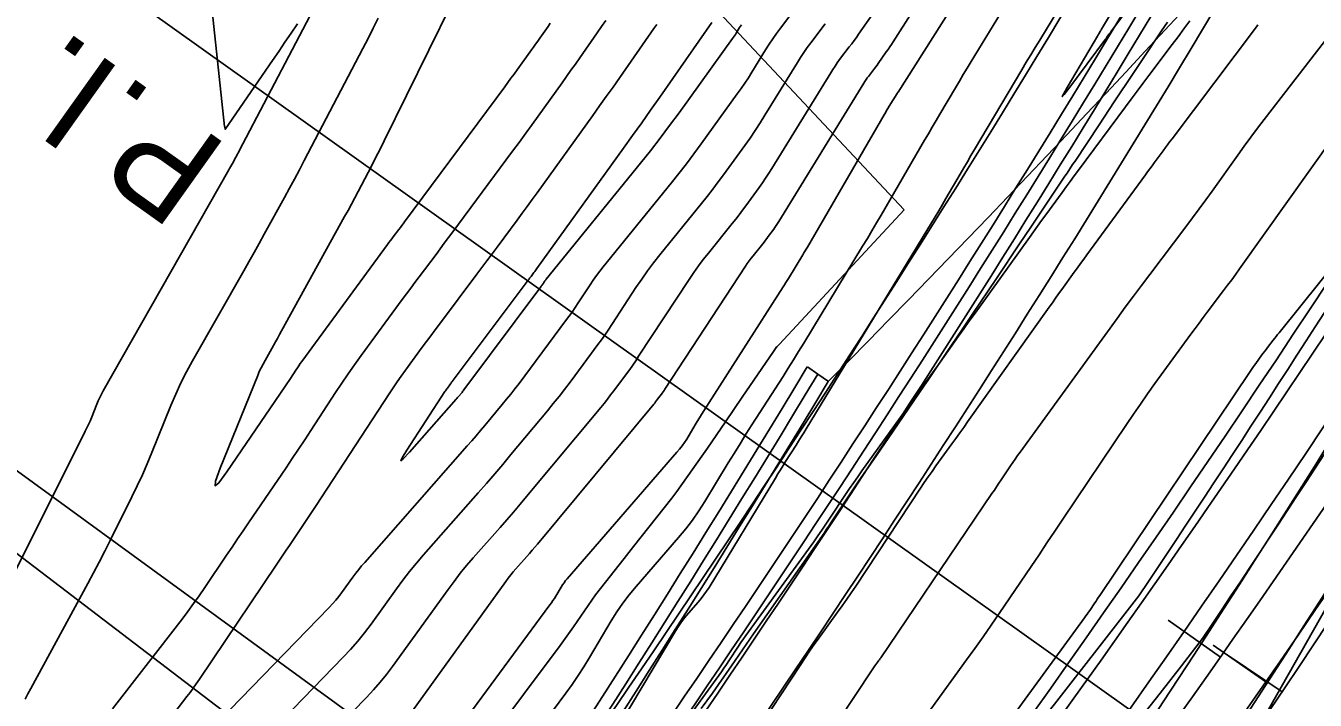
# Model space of a CAD drawing. Extents: x 658976 to 668721, y 639543 to 647196.
# Drawn here: x 662291.6 to 662392.5, y 643270.8 to 643323.6 of the extents above; entities that cross this region are included whole.
import ezdxf

# ---------------------------------------------------------------- set-up
doc = ezdxf.new("R2010")
doc.units = 0
for name, color, linetype in [('Ex_Major Contours', 7, 'Continuous'), ('Ex_Minor Contours', 7, 'Continuous'), ('R_Ramp 15 Degree_Min Ls', 7, 'Continuous'), ('R_Ramp 20 Degree Des Ls', 7, 'Continuous'), ('R_Ramp 20 Degree Des Ls Annot', 7, 'Continuous'), ('R_Ramp 20 Degree Existing Ramp', 7, 'Continuous'), ('R_Ramp 20 Degree_Min Ls', 7, 'Continuous')]:
    doc.layers.add(name, color=color, linetype=linetype)

msp = doc.modelspace()

# ---------------------------------------------------------------- linework, layer by layer
at = {"layer": 'Ex_Major Contours'}
for points in [[(662324.08, 643266.71), (662332.61, 643278.3), (662332.73, 643278.47), (662332.84, 643278.64), (662332.96, 643278.81), (662333.06, 643278.99), (662333.48, 643279.69), (662333.59, 643279.86), (662333.71, 643280.03), (662333.83, 643280.2), (662333.96, 643280.35), (662342.55, 643290.24), (662342.75, 643290.49), (662342.95, 643290.75), (662343.13, 643291.01), (662343.31, 643291.28), (662343.97, 643292.38), (662344.14, 643292.66), (662344.31, 643292.93), (662344.48, 643293.21), (662344.66, 643293.48), (662350.87, 643303.2), (662350.97, 643303.36), (662351.07, 643303.52), (662351.17, 643303.68), (662351.27, 643303.84), (662352.4, 643305.71), (662352.49, 643305.85), (662352.58, 643306), (662352.67, 643306.15), (662352.76, 643306.3), (662358.76, 643316.65), (662358.86, 643316.82), (662358.96, 643316.99), (662359.06, 643317.16), (662359.17, 643317.33), (662359.78, 643318.33), (662359.79, 643318.34), (662359.79, 643318.35), (662359.81, 643318.37), (662359.82, 643318.38), (662359.84, 643318.42), (662359.85, 643318.43), (662359.86, 643318.44), (662365.97, 643328.08)], [(662396.69, 643326.91), (662388.51, 643316.28), (662387.98, 643315.6), (662387.46, 643314.9), (662386.95, 643314.21), (662386.45, 643313.51), (662384.44, 643310.69), (662383.94, 643309.99), (662383.43, 643309.29), (662382.91, 643308.59), (662382.39, 643307.9), (662379.56, 643304.16), (662378.91, 643303.31), (662378.27, 643302.45), (662377.64, 643301.59), (662377.01, 643300.72), (662369.4, 643290.24), (662369.21, 643289.98), (662369.03, 643289.71), (662368.84, 643289.44), (662368.66, 643289.18), (662367.93, 643288.09), (662367.75, 643287.82), (662367.57, 643287.55), (662367.39, 643287.28), (662367.2, 643287.01), (662358.5, 643274.16), (662358.44, 643274.08), (662358.39, 643274), (662358.33, 643273.92), (662358.27, 643273.84), (662358.04, 643273.53), (662357.99, 643273.45), (662357.93, 643273.37), (662357.88, 643273.29), (662357.82, 643273.21), (662351.18, 643263.18)], [(662347.59, 643323.69), (662347.52, 643323.59), (662347.45, 643323.48), (662347.18, 643323.05), (662347.12, 643322.94), (662347.05, 643322.83), (662346.98, 643322.73), (662346.9, 643322.62), (662342.71, 643316.81), (662341.97, 643315.81), (662341.23, 643314.82), (662340.47, 643313.85), (662339.7, 643312.88), (662332.32, 643303.79), (662332.28, 643303.74), (662332.24, 643303.7), (662332.21, 643303.65), (662332.17, 643303.6), (662332.04, 643303.39), (662332, 643303.34), (662331.97, 643303.29), (662331.93, 643303.24), (662331.9, 643303.19), (662325.87, 643295.12), (662325.82, 643295.05), (662325.77, 643294.99), (662325.73, 643294.93), (662325.68, 643294.87), (662325.48, 643294.64), (662325.43, 643294.58), (662325.38, 643294.52), (662325.33, 643294.46), (662325.28, 643294.4), (662321.61, 643290.24), (662321.13, 643289.72), (662320.94, 643289.58), (662321.03, 643289.81), (662321.4, 643290.41), (662324.39, 643295), (662324.44, 643295.06), (662324.48, 643295.13), (662324.53, 643295.2), (662324.58, 643295.26), (662324.77, 643295.53), (662324.82, 643295.59), (662324.87, 643295.66), (662324.91, 643295.72), (662324.96, 643295.79), (662330.91, 643303.71), (662330.97, 643303.79), (662331.02, 643303.86), (662331.08, 643303.94), (662331.13, 643304.01), (662331.36, 643304.32), (662331.42, 643304.39), (662331.47, 643304.47), (662331.53, 643304.54), (662331.58, 643304.62), (662338.37, 643314.04), (662339.08, 643315.04), (662339.79, 643316.03), (662340.49, 643317.03), (662341.2, 643318.03), (662345.29, 643323.89)]]:
    msp.add_lwpolyline(points, dxfattribs=at)
at = {"layer": 'Ex_Minor Contours'}
for points in [[(662312.84, 643323.77), (662312.35, 643323.05), (662311.87, 643322.33), (662311.38, 643321.61), (662310.89, 643320.9), (662307.22, 643315.55), (662307.21, 643315.54), (662307.19, 643315.51), (662307.19, 643315.51), (662307.19, 643315.51), (662307.19, 643315.51), (662307.19, 643315.52), (662307.19, 643315.54), (662307.19, 643315.55), (662307.19, 643315.56), (662307.18, 643315.56), (662307.18, 643315.57), (662307.15, 643315.67), (662307.15, 643315.69), (662307.15, 643315.71), (662307.14, 643315.73), (662307.14, 643315.75), (662304.76, 643338.01)], [(662382.58, 643334.79), (662375.79, 643323.36), (662375.76, 643323.31), (662375.74, 643323.27), (662375.71, 643323.22), (662375.68, 643323.18), (662375.57, 643323), (662375.55, 643322.95), (662375.52, 643322.91), (662375.49, 643322.86), (662375.46, 643322.82), (662373.08, 643318.8), (662372.79, 643318.28), (662372.71, 643318.09), (662372.85, 643318.24), (662373.22, 643318.71), (662376.09, 643322.59), (662376.13, 643322.64), (662376.16, 643322.69), (662376.2, 643322.74), (662376.23, 643322.78), (662376.38, 643322.97), (662376.41, 643323.02), (662376.45, 643323.07), (662376.48, 643323.11), (662376.52, 643323.16), (662384.47, 643333.88)], [(662321.51, 643269.54), (662329.15, 643280.13), (662329.34, 643280.39), (662329.54, 643280.64), (662329.74, 643280.89), (662329.95, 643281.13), (662330.8, 643282.09), (662331.01, 643282.33), (662331.22, 643282.57), (662331.42, 643282.82), (662331.63, 643283.06), (662340.73, 643294), (662340.81, 643294.1), (662340.88, 643294.19), (662340.96, 643294.29), (662341.03, 643294.39), (662341.33, 643294.78), (662341.4, 643294.88), (662341.47, 643294.98), (662341.54, 643295.09), (662341.61, 643295.19), (662347.91, 643304.8), (662348.05, 643305.01), (662348.2, 643305.22), (662348.35, 643305.43), (662348.51, 643305.63), (662349.26, 643306.56), (662349.38, 643306.7), (662349.49, 643306.84), (662349.59, 643306.98), (662349.7, 643307.12), (662350.12, 643307.7), (662350.22, 643307.85), (662350.32, 643308), (662350.42, 643308.14), (662350.51, 643308.3), (662357.18, 643319.14), (662357.26, 643319.27), (662357.35, 643319.41), (662357.44, 643319.54), (662357.54, 643319.66), (662357.92, 643320.17), (662358.02, 643320.29), (662358.11, 643320.42), (662358.21, 643320.55), (662358.3, 643320.68), (662358.93, 643321.58), (662359.07, 643321.78), (662359.2, 643321.97), (662359.33, 643322.17), (662359.46, 643322.37), (662364, 643329.53)], [(662369.89, 643327.9), (662365.58, 643320.82), (662365.27, 643320.31), (662364.96, 643319.8), (662364.66, 643319.28), (662364.35, 643318.77), (662363.13, 643316.72), (662362.83, 643316.2), (662362.53, 643315.69), (662362.23, 643315.17), (662361.93, 643314.66), (662358.53, 643308.8), (662358.17, 643308.19), (662357.81, 643307.58), (662357.45, 643306.97), (662357.08, 643306.37), (662352.48, 643298.79), (662352.07, 643298.14), (662351.67, 643297.48), (662351.26, 643296.83), (662350.85, 643296.18), (662348.42, 643292.39), (662347.95, 643291.65), (662347.49, 643290.9), (662347.02, 643290.16), (662346.57, 643289.41), (662344.74, 643286.4), (662344.27, 643285.66), (662343.77, 643284.94), (662343.24, 643284.24), (662342.68, 643283.57), (662339.35, 643279.73), (662338.81, 643279.09), (662338.31, 643278.43), (662337.84, 643277.75), (662337.4, 643277.04), (662335.7, 643274.17), (662335.26, 643273.46), (662334.81, 643272.76), (662334.34, 643272.07), (662333.85, 643271.39), (662330.89, 643267.36)], [(662290.13, 643279.66), (662296.24, 643291.9), (662296.37, 643292.16), (662296.49, 643292.42), (662296.61, 643292.69), (662296.72, 643292.95), (662297.15, 643294.02), (662297.26, 643294.28), (662297.38, 643294.54), (662297.51, 643294.8), (662297.65, 643295.05), (662307.47, 643312.34), (662307.54, 643312.46), (662307.61, 643312.59), (662307.68, 643312.71), (662307.75, 643312.84), (662308.02, 643313.34), (662308.09, 643313.46), (662308.16, 643313.59), (662308.23, 643313.71), (662308.29, 643313.84), (662314.93, 643326.55)], [(662332.62, 643323.82), (662332.46, 643323.58), (662331.81, 643322.65), (662331.65, 643322.42), (662331.49, 643322.19), (662331.32, 643321.96), (662331.16, 643321.73), (662330.04, 643320.18), (662329.8, 643319.85), (662329.56, 643319.52), (662329.32, 643319.19), (662329.07, 643318.85), (662321.23, 643308.28), (662321.12, 643308.13), (662321.01, 643307.99), (662320.9, 643307.84), (662320.79, 643307.69), (662320.34, 643307.1), (662320.23, 643306.95), (662320.12, 643306.81), (662320.01, 643306.66), (662319.9, 643306.51), (662313.18, 643297.34), (662313.07, 643297.18), (662312.95, 643297.02), (662312.84, 643296.85), (662312.73, 643296.68), (662312.3, 643296.02), (662312.19, 643295.85), (662312.08, 643295.69), (662311.97, 643295.52), (662311.85, 643295.36), (662307.33, 643288.71), (662306.7, 643287.85), (662306.4, 643287.62), (662306.44, 643287.99), (662306.8, 643288.99), (662309.74, 643296.25), (662309.86, 643296.56), (662310, 643296.85), (662310.15, 643297.15), (662310.31, 643297.44), (662310.96, 643298.59), (662311.13, 643298.88), (662311.29, 643299.16), (662311.45, 643299.45), (662311.61, 643299.74), (662316.54, 643308.69), (662316.81, 643309.18), (662317.07, 643309.67), (662317.33, 643310.16), (662317.59, 643310.66), (662318.63, 643312.63), (662318.88, 643313.13), (662319.14, 643313.62), (662319.39, 643314.12), (662319.64, 643314.62), (662324.89, 643325.27)], [(662352.27, 643325.57), (662350.65, 643323.44), (662350.34, 643323.03), (662350.05, 643322.61), (662349.76, 643322.18), (662349.49, 643321.75), (662348.41, 643320), (662348.14, 643319.56), (662347.85, 643319.13), (662347.57, 643318.71), (662347.27, 643318.29), (662344.45, 643314.39), (662343.88, 643313.6), (662343.29, 643312.83), (662342.7, 643312.06), (662342.09, 643311.3), (662336.77, 643304.75), (662336.5, 643304.41), (662336.24, 643304.07), (662336, 643303.72), (662335.76, 643303.36), (662334.82, 643301.93), (662334.58, 643301.57), (662334.34, 643301.22), (662334.09, 643300.87), (662333.83, 643300.53), (662330.19, 643295.64), (662329.87, 643295.22), (662329.54, 643294.8), (662329.21, 643294.39), (662328.88, 643293.98), (662327.52, 643292.35), (662327.18, 643291.94), (662326.84, 643291.54), (662326.49, 643291.13), (662326.14, 643290.74), (662318.12, 643281.63), (662317.87, 643281.35), (662317.64, 643281.06), (662317.41, 643280.77), (662317.18, 643280.46), (662316.3, 643279.25), (662316.08, 643278.95), (662315.85, 643278.66), (662315.6, 643278.38), (662315.34, 643278.1), (662306.7, 643269.19)], [(662319.17, 643324.22), (662318.77, 643323.43), (662318.37, 643322.64), (662317.97, 643321.86), (662313.38, 643313.08), (662313, 643312.36), (662312.61, 643311.63), (662312.22, 643310.91), (662311.83, 643310.19), (662310.24, 643307.31), (662309.85, 643306.59), (662309.45, 643305.88), (662309.04, 643305.16), (662308.64, 643304.45), (662304.64, 643297.41), (662304.17, 643296.55), (662303.73, 643295.68), (662303.32, 643294.79), (662302.94, 643293.9), (662301.45, 643290.22), (662301.09, 643289.34), (662300.71, 643288.47), (662300.31, 643287.61), (662299.89, 643286.75), (662298.19, 643283.35), (662297.76, 643282.5), (662297.33, 643281.65), (662296.88, 643280.81), (662296.43, 643279.97), (662291.97, 643271.76), (662291.75, 643271.35), (662291.53, 643270.93)], [(662316.04, 643268.78), (662318.25, 643271.06), (662318.79, 643271.64), (662319.32, 643272.24), (662319.81, 643272.86), (662320.29, 643273.49), (662324.63, 643279.5), (662325.1, 643280.14), (662325.59, 643280.77), (662326.09, 643281.38), (662326.61, 643281.98), (662328.71, 643284.36), (662329.23, 643284.96), (662329.75, 643285.56), (662330.27, 643286.17), (662330.78, 643286.78), (662336.58, 643293.75), (662336.84, 643294.07), (662337.1, 643294.4), (662337.35, 643294.73), (662337.61, 643295.06), (662338.6, 643296.39), (662338.85, 643296.73), (662339.09, 643297.07), (662339.32, 643297.41), (662339.55, 643297.76), (662343.5, 643303.78), (662343.86, 643304.31), (662344.23, 643304.83), (662344.61, 643305.34), (662345.01, 643305.84), (662346.87, 643308.14), (662347.15, 643308.48), (662347.42, 643308.83), (662347.69, 643309.19), (662347.95, 643309.54), (662348.99, 643310.98), (662349.24, 643311.34), (662349.49, 643311.71), (662349.74, 643312.08), (662349.97, 643312.46), (662354.58, 643319.95), (662354.75, 643320.21), (662354.92, 643320.47), (662355.1, 643320.73), (662355.28, 643320.98), (662356.04, 643321.97), (662356.23, 643322.22), (662356.41, 643322.47), (662356.59, 643322.72), (662356.77, 643322.97), (662358.02, 643324.75)], [(662337.14, 643267.36), (662342.45, 643276.29), (662342.64, 643276.59), (662342.84, 643276.89), (662343.05, 643277.17), (662343.28, 643277.44), (662344.22, 643278.52), (662344.45, 643278.8), (662344.66, 643279.08), (662344.87, 643279.37), (662345.06, 643279.67), (662350.25, 643288.23), (662350.45, 643288.56), (662350.65, 643288.88), (662350.85, 643289.2), (662351.05, 643289.52), (662351.87, 643290.8), (662352.07, 643291.12), (662352.27, 643291.44), (662352.47, 643291.76), (662352.67, 643292.08), (662362.47, 643308.2), (662362.76, 643308.67), (662363.04, 643309.15), (662363.32, 643309.63), (662363.6, 643310.1), (662364.72, 643312.02), (662365, 643312.5), (662365.28, 643312.98), (662365.56, 643313.46), (662365.84, 643313.94), (662369.55, 643320.19), (662369.89, 643320.77), (662370.24, 643321.35), (662370.59, 643321.93), (662370.94, 643322.51), (662372.35, 643324.82)], [(662298.38, 643270.16), (662303.81, 643277.17), (662304.27, 643277.78), (662304.72, 643278.4), (662305.16, 643279.02), (662305.6, 643279.65), (662307.3, 643282.19), (662307.73, 643282.83), (662308.16, 643283.46), (662308.59, 643284.09), (662309.02, 643284.73), (662311.95, 643289.03), (662312.44, 643289.76), (662312.93, 643290.49), (662313.42, 643291.23), (662313.9, 643291.96), (662315.83, 643294.91), (662316.32, 643295.65), (662316.81, 643296.38), (662317.32, 643297.1), (662317.83, 643297.81), (662321.05, 643302.2), (662321.38, 643302.65), (662321.71, 643303.09), (662322.03, 643303.53), (662322.36, 643303.97), (662323.69, 643305.73), (662324.02, 643306.17), (662324.34, 643306.61), (662324.67, 643307.05), (662325, 643307.5), (662329.16, 643313.11), (662329.68, 643313.8), (662330.19, 643314.5), (662330.71, 643315.21), (662331.21, 643315.91), (662333.56, 643319.17), (662333.91, 643319.65), (662334.25, 643320.14), (662334.6, 643320.63), (662334.94, 643321.11), (662336.31, 643323.07), (662336.65, 643323.56), (662336.98, 643324.05)], [(662303.16, 643269.79), (662304.19, 643271.12), (662304.44, 643271.45), (662304.69, 643271.79), (662304.93, 643272.13), (662305.17, 643272.48), (662311.17, 643281.41), (662311.43, 643281.8), (662311.69, 643282.19), (662311.96, 643282.58), (662312.22, 643282.96), (662313.28, 643284.51), (662313.54, 643284.9), (662313.8, 643285.29), (662314.06, 643285.68), (662314.32, 643286.07), (662320.02, 643294.82), (662320.33, 643295.29), (662320.65, 643295.75), (662320.97, 643296.21), (662321.3, 643296.66), (662322.62, 643298.47), (662322.95, 643298.92), (662323.29, 643299.37), (662323.62, 643299.82), (662323.96, 643300.27), (662326.89, 643304.18), (662327.29, 643304.71), (662327.68, 643305.24), (662328.08, 643305.77), (662328.47, 643306.3), (662330.05, 643308.42), (662330.44, 643308.95), (662330.83, 643309.49), (662331.22, 643310.02), (662331.61, 643310.56), (662335.96, 643316.61), (662336.49, 643317.35), (662337.02, 643318.09), (662337.55, 643318.83), (662338.07, 643319.57), (662340.74, 643323.4), (662340.97, 643323.72)], [(662354.15, 643323.77), (662353.03, 643322.29), (662352.75, 643321.92), (662352.48, 643321.54), (662352.23, 643321.15), (662351.98, 643320.76), (662349.43, 643316.62), (662349.05, 643316.02), (662348.67, 643315.43), (662348.27, 643314.84), (662347.86, 643314.26), (662346.2, 643311.97), (662345.78, 643311.4), (662345.36, 643310.83), (662344.92, 643310.27), (662344.48, 643309.72), (662341.22, 643305.7), (662340.72, 643305.08), (662340.25, 643304.44), (662339.79, 643303.79), (662339.34, 643303.13), (662337.5, 643300.32), (662337.11, 643299.73), (662336.71, 643299.15), (662336.29, 643298.57), (662335.87, 643298), (662334.18, 643295.73), (662333.75, 643295.16), (662333.32, 643294.6), (662332.87, 643294.05), (662332.42, 643293.5), (662329.56, 643290.06), (662328.93, 643289.3), (662328.29, 643288.55), (662327.65, 643287.81), (662327, 643287.07), (662322.71, 643282.21), (662322.16, 643281.56), (662321.62, 643280.91), (662321.1, 643280.24), (662320.6, 643279.55), (662318.61, 643276.8), (662318.1, 643276.12), (662317.57, 643275.46), (662317.01, 643274.82), (662316.43, 643274.2), (662311.72, 643269.35)], [(662382.69, 643324), (662382.23, 643323.39), (662381.77, 643322.77), (662381.31, 643322.16), (662379.48, 643319.73), (662379.02, 643319.12), (662378.56, 643318.5), (662378.1, 643317.89), (662377.65, 643317.28), (662373.97, 643312.32), (662373.65, 643311.88), (662373.33, 643311.44), (662373.01, 643311.01), (662372.69, 643310.57), (662371.41, 643308.82), (662371.09, 643308.38), (662370.77, 643307.94), (662370.45, 643307.5), (662370.13, 643307.06), (662366.22, 643301.61), (662365.81, 643301.04), (662365.4, 643300.47), (662364.99, 643299.9), (662364.59, 643299.33), (662362.96, 643297.04), (662362.55, 643296.47), (662362.14, 643295.9), (662361.74, 643295.33), (662361.33, 643294.76), (662357.02, 643288.78), (662356.7, 643288.33), (662356.38, 643287.87), (662356.06, 643287.41), (662355.75, 643286.94), (662354.52, 643285.08), (662354.21, 643284.62), (662353.89, 643284.15), (662353.57, 643283.7), (662353.25, 643283.24), (662348.14, 643276.19), (662347.94, 643275.91), (662347.75, 643275.63), (662347.55, 643275.35), (662347.36, 643275.06), (662346.61, 643273.91), (662346.42, 643273.63), (662346.23, 643273.34), (662346.03, 643273.06), (662345.83, 643272.78), (662339.93, 643264.66)], [(662349.21, 643269.03), (662352.24, 643273.64), (662352.58, 643274.16), (662352.93, 643274.68), (662353.29, 643275.19), (662353.65, 643275.7), (662355.12, 643277.72), (662355.48, 643278.23), (662355.84, 643278.74), (662356.19, 643279.25), (662356.54, 643279.77), (662361.62, 643287.43), (662361.91, 643287.87), (662362.21, 643288.31), (662362.52, 643288.74), (662362.82, 643289.18), (662364.06, 643290.9), (662364.37, 643291.33), (662364.68, 643291.76), (662364.99, 643292.19), (662365.3, 643292.62), (662371.69, 643301.61), (662371.94, 643301.95), (662372.18, 643302.3), (662372.42, 643302.64), (662372.67, 643302.98), (662373.65, 643304.34), (662373.89, 643304.68), (662374.14, 643305.02), (662374.39, 643305.36), (662374.63, 643305.7), (662379.21, 643311.97), (662379.38, 643312.2), (662379.56, 643312.44), (662379.73, 643312.67), (662379.9, 643312.91), (662380.6, 643313.85), (662380.78, 643314.09), (662380.95, 643314.32), (662381.13, 643314.56), (662381.3, 643314.79), (662387.9, 643323.54), (662387.96, 643323.62), (662388.02, 643323.7)], [(662395.84, 643317.59), (662386.59, 643304.61), (662386.28, 643304.18), (662385.97, 643303.75), (662385.65, 643303.33), (662385.33, 643302.9), (662384.05, 643301.21), (662383.73, 643300.78), (662383.41, 643300.36), (662383.1, 643299.93), (662382.78, 643299.5), (662379.96, 643295.62), (662379.39, 643294.82), (662378.83, 643294.02), (662378.28, 643293.22), (662377.73, 643292.41), (662372.75, 643285), (662372.13, 643284.08), (662371.51, 643283.15), (662370.89, 643282.23), (662370.26, 643281.31), (662367.77, 643277.63), (662367.14, 643276.71), (662366.51, 643275.8), (662365.86, 643274.89), (662365.21, 643273.99), (662362.41, 643270.15)], [(662399.34, 643311.63), (662389.67, 643299.59), (662389.56, 643299.45), (662389.44, 643299.31), (662389.33, 643299.16), (662389.22, 643299.02), (662388.77, 643298.44), (662388.66, 643298.3), (662388.55, 643298.15), (662388.44, 643298), (662388.33, 643297.86), (662387.86, 643297.2), (662387.75, 643297.05), (662387.63, 643296.89), (662387.52, 643296.73), (662387.41, 643296.56), (662375.65, 643279.04), (662375.55, 643278.9), (662375.45, 643278.75), (662375.35, 643278.6), (662375.25, 643278.46), (662374.86, 643277.87), (662374.76, 643277.73), (662374.66, 643277.58), (662374.56, 643277.44), (662374.45, 643277.29), (662364.94, 643264.26)]]:
    msp.add_lwpolyline(points, dxfattribs=at)
at = {"layer": 'R_Ramp 15 Degree_Min Ls'}
for points in [[(662366.83, 643224.34), (662287.34, 643285.01), (662207.85, 643345.68)], [(662384.52, 643275.14), (662388.63, 643272.28)]]:
    msp.add_lwpolyline(points, dxfattribs=at)
for radius in [1132.42, 1138.42, 1145.92, 1153.42, 1157.42]:
    msp.add_arc((661447.49, 643926.02), radius, 314.88005, 330.41509, dxfattribs=at)
at = {"layer": 'R_Ramp 20 Degree Des Ls'}
msp.add_line((662350.24, 643298.33), (662360.32, 643309.22), dxfattribs=at)
for points in [[(662360.32, 643309.22), (662345.44, 643325.12)], [(662327.64, 643267.43), (662330.49, 643271.22), (662330.53, 643271.28), (662333.42, 643275.13), (662334.45, 643276.58), (662336.17, 643279.09), (662338.42, 643281.93), (662339.16, 643282.87), (662342.14, 643286.65), (662342.55, 643287.17), (662344.95, 643290.57), (662346.35, 643292.64), (662347.66, 643294.55), (662350.11, 643298.14), (662350.37, 643298.53)], [(662354.4, 643295.78), (662353.58, 643296.36), (662352.76, 643296.93)]]:
    msp.add_lwpolyline(points, dxfattribs=at)
for centre, radius, start, end in [((661483.32, 644156.78), 1224.78, 315.33337, 322.03723), ((661447.45, 643932.98), 1138.42, 318.65889, 330.41509), ((661403.5, 643873.81), 1160.9, 322.28676, 331.03678), ((661403.11, 643874.07), 1165.36, 322.27257, 331.02259), ((661435.59, 643848.78), 1070.38, 322.45773, 328.96517), ((661435.59, 643848.78), 1071.38, 322.45773, 328.96138), ((661435.59, 643848.78), 1072.38, 322.45773, 328.9576)]:
    msp.add_arc(centre, radius, start, end, dxfattribs=at)
at = {"layer": 'R_Ramp 20 Degree Des Ls Annot'}
msp.add_line((662385.7, 643264.6), (662443.97, 643367.23), dxfattribs=at)
for points in [[(662385.7, 643264.6), (662222.81, 643380.64)], [(662380.99, 643277.1), (662385.08, 643274.22)]]:
    msp.add_lwpolyline(points, dxfattribs=at)
msp.add_arc((661447.45, 643932.98), 1145.92, 318.65536, 330.41509, dxfattribs=at)
at = {"layer": 'R_Ramp 20 Degree Existing Ramp'}
for points in [[(662370.49, 643230.78), (662289.68, 643289.69), (662208.87, 643348.6)], [(662370.49, 643230.78), (662289.68, 643289.69), (662208.87, 643348.6)], [(662385.76, 643274.28), (662389.91, 643271.49)]]:
    msp.add_lwpolyline(points, dxfattribs=at)
for centre, radius, start, end in [((661438.51, 643910.21), 1132.42, 326.125, 330.41509), ((661438.51, 643910.21), 1138.42, 326.125, 330.41509), ((661438.51, 643910.21), 1145.92, 317.39933, 330.41509), ((661427.91, 643896.11), 1104.26, 318.30592, 329.79516), ((661427.91, 643896.11), 1114.26, 318.30592, 329.78466), ((661427.91, 643896.11), 1108.26, 318.30673, 329.5324), ((661427.91, 643896.11), 1109.26, 318.30592, 329.53158), ((661427.91, 643896.11), 1110.26, 318.3051, 329.53077), ((661485.38, 643969.65), 1129.16, 313.56642, 322.29208), ((661485.38, 643969.65), 1135.15, 313.58666, 322.31233)]:
    msp.add_arc(centre, radius, start, end, dxfattribs=at)
at = {"layer": 'R_Ramp 20 Degree_Min Ls'}
msp.add_lwpolyline([(662344.45, 643270.18), (662345.32, 643271.4), (662345.8, 643272.08), (662346.82, 643273.53), (662348.54, 643276.03), (662350.62, 643279), (662351.31, 643279.97), (662354.06, 643283.92), (662354.26, 643284.22), (662354.43, 643284.47), (662354.59, 643284.71), (662356.74, 643287.92), (662358.16, 643289.99), (662359.47, 643291.89), (662361.93, 643295.49), (662362.18, 643295.86), (662364.05, 643298.63), (662364.87, 643299.86), (662365.66, 643301.02), (662367.56, 643303.85), (662369.37, 643306.56), (662370.24, 643307.86), (662372.92, 643311.86), (662373.08, 643312.1), (662373.52, 643312.76), (662373.71, 643313.04), (662375.59, 643315.87), (662376.78, 643317.66), (662378.26, 643319.89), (662378.99, 643320.99), (662380.47, 643323.22), (662380.93, 643323.91)], dxfattribs=at)
for centre, radius, start, end in [((661433.53, 643891.52), 1132.42, 316.22398, 330.41509), ((661433.53, 643891.52), 1138.42, 316.22398, 330.41509), ((661433.53, 643891.52), 1153.42, 324.5768, 330.41509), ((661433.53, 643891.52), 1157.42, 324.5733, 330.11066), ((660946.05, 643800.39), 1572, 336.19591, 341.94316)]:
    msp.add_arc(centre, radius, start, end, dxfattribs=at)

# ---------------------------------------------------------------- texts
at = {"layer": 'R_Ramp 20 Degree Des Ls Annot'}
msp.add_text('P.I. STA. 182+92.94', height=8, rotation=144.5352, dxfattribs=at).set_placement((662307.61, 643314.1))

doc.saveas('drawing.dxf')
